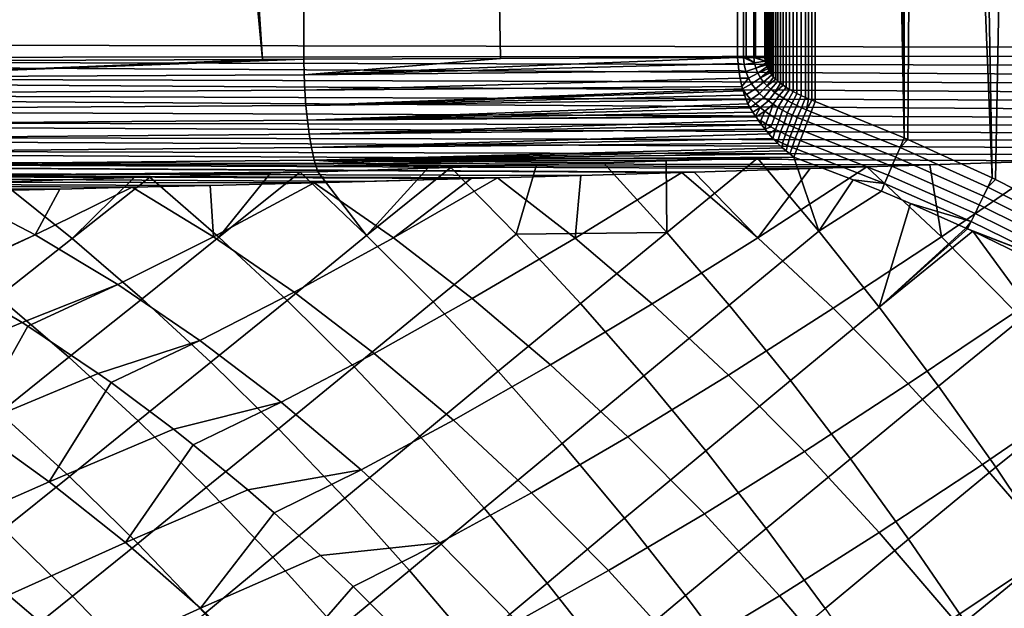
# Model space of a CAD drawing. Header units: metres. Extents: x -109 to 109, y -100 to 58.
# Tile 285 of 642: x -22.92 to -17.41, y -25.23 to -21.93. Entities that reach past the tile are written whole.
import ezdxf

# ---------------------------------------------------------------- set-up
doc = ezdxf.new("R2010")
doc.units = ezdxf.units.M
doc.layers.add('solid_21_062_100_XXX', color=7, linetype='CONTINUOUS')

msp = doc.modelspace()

# ---------------------------------------------------------------- linework, layer by layer
at = {"layer": 'solid_21_062_100_XXX'}
for points in [[(-18.168745, 3.145638, 25.997431), (-18.201281, 3.132972, 25.997431), (-17.974442, -22.594646, 25.997431)], [(-18.134825, 3.158348, 25.997431), (-18.168745, 3.145638, 25.997431), (-17.974442, -22.594646, 25.997431)], [(-18, -12.8, 25.997431), (-18.099564, 3.171109, 25.997431), (-18.134825, 3.158348, 25.997431), (-17.974442, -22.594646, 25.997431)], [(-18.291359, 3.095381, 25.997431), (-18.319004, 3.083007, 25.997431), (-17.974442, -22.594646, 25.997431)], [(-18.262552, 3.107835, 25.997431), (-18.291359, 3.095381, 25.997431), (-17.974442, -22.594646, 25.997431)], [(-18.23251, 3.120363, 25.997431), (-18.262552, 3.107835, 25.997431), (-17.974442, -22.594646, 25.997431)], [(-18.201281, 3.132972, 25.997431), (-18.23251, 3.120363, 25.997431), (-17.974442, -22.594646, 25.997431)], [(-18.418898, 3.034408, 25.997431), (-18.441322, 3.022493, 25.997431), (-17.974442, -22.594646, 25.997431)], [(-18.39546, 3.046417, 25.997431), (-18.418898, 3.034408, 25.997431), (-17.974442, -22.594646, 25.997431)], [(-18.371037, 3.058524, 25.997431), (-18.39546, 3.046417, 25.997431), (-17.974442, -22.594646, 25.997431)], [(-18.345579, 3.070723, 25.997431), (-18.371037, 3.058524, 25.997431), (-17.974442, -22.594646, 25.997431)], [(-18.319004, 3.083007, 25.997431), (-18.345579, 3.070723, 25.997431), (-17.974442, -22.594646, 25.997431)], [(-18.539761, 2.964422, 25.997431), (-18.527708, -22.369442, 25.997431), (-18.510368, -22.37693, 25.997431), (-18.512529, 2.981575, 25.997431)], [(-18.512529, 2.981575, 25.997431), (-18.49226, -22.384369, 25.997431), (-18.473389, -22.391758, 25.997431), (-18.483383, 2.998962, 25.997431)], [(-18.512529, 2.981575, 25.997431), (-18.510368, -22.37693, 25.997431), (-18.49226, -22.384369, 25.997431)], [(-18.483383, 2.998962, 25.997431), (-18.473389, -22.391758, 25.997431), (-17.974442, -22.594646, 25.997431), (-18.462812, 3.010678, 25.997431)], [(-18.441322, 3.022493, 25.997431), (-18.462812, 3.010678, 25.997431), (-17.974442, -22.594646, 25.997431)], [(-18.610447, 2.914344, 25.997431), (-18.596468, -22.335203, 25.997431), (-18.57514, -22.346684, 25.997431), (-18.588652, 2.930806, 25.997431)], [(-18.588652, 2.930806, 25.997431), (-18.57514, -22.346684, 25.997431), (-18.55225, -22.358107, 25.997431), (-18.565104, 2.947499, 25.997431)], [(-18.565104, 2.947499, 25.997431), (-18.55225, -22.358107, 25.997431), (-18.527708, -22.369442, 25.997431), (-18.539761, 2.964422, 25.997431)], [(-18.681221, 2.850851, 25.997431), (-18.666937, -22.288898, 25.997431), (-18.651459, -22.30051, 25.997431), (-18.665911, 2.866363, 25.997431)], [(-18.665911, 2.866363, 25.997431), (-18.651459, -22.30051, 25.997431), (-18.634584, -22.312107, 25.997431), (-18.649046, 2.88212, 25.997431)], [(-18.649046, 2.88212, 25.997431), (-18.634584, -22.312107, 25.997431), (-18.616266, -22.323675, 25.997431), (-18.630568, 2.898114, 25.997431)], [(-18.630568, 2.898114, 25.997431), (-18.616266, -22.323675, 25.997431), (-18.596468, -22.335203, 25.997431), (-18.610447, 2.914344, 25.997431)], [(-18.707293, 2.820583, 25.997431), (-18.7181, 2.80584, 25.997431), (-18.715557, -22.242582, 25.997431)], [(-18.707293, 2.820583, 25.997431), (-18.715557, -22.242582, 25.997431), (-18.705374, -22.254089, 25.997431)], [(-18.695002, 2.835586, 25.997431), (-18.707293, 2.820583, 25.997431), (-18.705374, -22.254089, 25.997431)], [(-18.695002, 2.835586, 25.997431), (-18.705374, -22.254089, 25.997431), (-18.693871, -22.265667, 25.997431)], [(-18.681221, 2.850851, 25.997431), (-18.695002, 2.835586, 25.997431), (-18.693871, -22.265667, 25.997431)], [(-18.681221, 2.850851, 25.997431), (-18.693871, -22.265667, 25.997431), (-18.681055, -22.277283, 25.997431)], [(-18.681221, 2.850851, 25.997431), (-18.681055, -22.277283, 25.997431), (-18.666937, -22.288898, 25.997431)], [(-18.735378, 2.777312, 25.997431), (-18.74704, 2.750425, 25.997431), (-18.738512, -22.208673, 25.997431)], [(-18.735378, 2.777312, 25.997431), (-18.738512, -22.208673, 25.997431), (-18.732086, -22.219856, 25.997431)], [(-18.727459, 2.791413, 25.997431), (-18.735378, 2.777312, 25.997431), (-18.732086, -22.219856, 25.997431)], [(-18.727459, 2.791413, 25.997431), (-18.732086, -22.219856, 25.997431), (-18.724459, -22.231161, 25.997431)], [(-18.7181, 2.80584, 25.997431), (-18.727459, 2.791413, 25.997431), (-18.724459, -22.231161, 25.997431)], [(-18.7181, 2.80584, 25.997431), (-18.724459, -22.231161, 25.997431), (-18.715557, -22.242582, 25.997431)], [(-18.874712, -22.144413, 25.983007), (-18.883402, 2.702691, 25.980791), (-18.908482, -9.720848, 25.973448)], [(-18.85841, -22.144413, 25.986723), (-18.858416, 2.702678, 25.986721), (-18.883402, 2.702691, 25.980791), (-18.874712, -22.144413, 25.983007)], [(-18.815287, -22.144413, 25.993841), (-18.819729, 2.702674, 25.993286), (-18.858416, 2.702678, 25.986721), (-18.85841, -22.144413, 25.986723)], [(-18.819729, 2.702674, 25.993286), (-18.807236, -22.144413, 25.994745), (-18.755524, -22.144413, 25.997431), (-18.807236, 2.702677, 25.994745)], [(-18.815287, -22.144413, 25.993841), (-18.807236, -22.144413, 25.994745), (-18.819729, 2.702674, 25.993286)], [(-18.807236, 2.702677, 25.994745), (-18.755524, -22.144413, 25.997431), (-18.75548, -9.72085, 25.997431)], [(-18.743792, -22.197628, 25.997431), (-18.74704, 2.750425, 25.997431), (-18.75548, -9.72085, 25.997431)], [(-18.74704, 2.750425, 25.997431), (-18.743792, -22.197628, 25.997431), (-18.738512, -22.208673, 25.997431)], [(-21.359489, 2.244671, 25.219969), (-21.333944, -22.155027, 25.22747), (-20.234215, -22.150404, 25.557407), (-20.677391, 2.369157, 25.422802)], [(-18.908482, -9.720848, 25.973448), (-20.677391, 2.369157, 25.422802), (-20.234215, -22.150404, 25.557407), (-18.908518, -22.144413, 25.973436)], [(-23.154472, 1.927882, 24.711136), (-21.565466, -22.155962, 25.15975), (-21.333944, -22.155027, 25.22747), (-21.359489, 2.244671, 25.219969)], [(-23.154472, 1.927882, 24.711136), (-23.820559, 1.814315, 24.531425), (-21.565466, -22.155962, 25.15975)], [(-25.653429, 1.512984, 24.062063), (-24.037828, -22.165127, 24.473864), (-21.565466, -22.155962, 25.15975), (-23.820559, 1.814315, 24.531425)], [(-23.175426, -0.972689, -20.220478), (-17.148014, -22.086779, -20.280832), (-31.916618, -22.060759, -20.132952)], [(-23.175426, -0.972689, -20.220478), (-2.212826, -1.049087, -20.43038), (-9.679617, -22.091299, -20.355614), (-17.148014, -22.086779, -20.280832)], [(-18.874712, -22.144413, 25.983007), (-18.908482, -9.720848, 25.973448), (-18.908518, -22.144413, 25.973436)], [(-18.75548, -9.72085, 25.997431), (-18.755524, -22.144413, 25.997431), (-18.753527, -22.165352, 25.997431)], [(-18.75548, -9.72085, 25.997431), (-18.748005, -22.186722, 25.997431), (-18.743792, -22.197628, 25.997431)], [(-18.75548, -9.72085, 25.997431), (-18.751234, -22.175974, 25.997431), (-18.748005, -22.186722, 25.997431)], [(-18.75548, -9.72085, 25.997431), (-18.753527, -22.165352, 25.997431), (-18.751234, -22.175974, 25.997431)], [(-17.974442, -22.594646, 25.997431), (-17.974489, -13.757974, 25.997431), (-18, -12.8, 25.997431)], [(-17.974442, -22.594646, 25.997431), (-17.954739, -22.603146, 25.997431), (-17.898029, -14.713248, 25.997431), (-17.974489, -13.757974, 25.997431)], [(-17.954739, -22.603146, 25.997431), (-17.482788, -22.818312, 25.997431), (-17.770834, -15.663112, 25.997431), (-17.898029, -14.713248, 25.997431)], [(-17.482788, -22.818312, 25.997431), (-17.593264, -16.604868, 25.997431), (-17.770834, -15.663112, 25.997431)], [(-17.482788, -22.818312, 25.997431), (-17.464186, -22.827271, 25.997431), (-17.36582, -17.535841, 25.997431), (-17.593264, -16.604868, 25.997431)], [(-17.464186, -22.827271, 25.997431), (-17.000998, -23.063049, 25.997431), (-17.089151, -18.453392, 25.997431), (-17.36582, -17.535841, 25.997431)], [(-31.9079, -22.151989, -20.128405), (-31.916618, -22.060759, -20.132952), (-17.148014, -22.086779, -20.280832), (-17.148073, -22.137331, -20.279409)], [(-31.9079, -22.151989, -20.128405), (-17.148073, -22.137331, -20.279409), (-17.148104, -22.187725, -20.275152)], [(-21.332424, -22.242035, 25.223583), (-18.908518, -22.144413, 25.973436), (-20.234215, -22.150404, 25.557407)], [(-18.904451, -22.178398, 25.974092), (-18.908518, -22.144413, 25.973436), (-21.332424, -22.242035, 25.223583)], [(-18.870546, -22.184492, 25.982832), (-18.874712, -22.144413, 25.983007), (-18.908518, -22.144413, 25.973436), (-18.904451, -22.178398, 25.974092)], [(-18.812273, -22.174843, 25.993793), (-18.85841, -22.144413, 25.986723), (-18.874712, -22.144413, 25.983007)], [(-18.812273, -22.174843, 25.993793), (-18.874712, -22.144413, 25.983007), (-18.870546, -22.184492, 25.982832)], [(-18.812273, -22.174843, 25.993793), (-18.815287, -22.144413, 25.993841), (-18.85841, -22.144413, 25.986723)], [(-18.815287, -22.144413, 25.993841), (-18.753527, -22.165352, 25.997431), (-18.807236, -22.144413, 25.994745)], [(-18.812273, -22.174843, 25.993793), (-18.753527, -22.165352, 25.997431), (-18.815287, -22.144413, 25.993841)], [(-18.807236, -22.144413, 25.994745), (-18.753527, -22.165352, 25.997431), (-18.755524, -22.144413, 25.997431)], [(-31.9079, -22.151989, -20.128405), (-17.148108, -22.237799, -20.268068), (-17.148081, -22.287395, -20.258186), (-31.907949, -22.24227, -20.114548)], [(-31.9079, -22.151989, -20.128405), (-17.148104, -22.187725, -20.275152), (-17.148108, -22.237799, -20.268068)], [(-24.036388, -22.254959, 24.469641), (-21.565466, -22.155962, 25.15975), (-24.037828, -22.165127, 24.473864)], [(-24.036388, -22.254959, 24.469641), (-21.333944, -22.155027, 25.22747), (-21.565466, -22.155962, 25.15975)], [(-24.036388, -22.254959, 24.469641), (-21.332424, -22.242035, 25.223583), (-21.333944, -22.155027, 25.22747)], [(-21.332424, -22.242035, 25.223583), (-20.234215, -22.150404, 25.557407), (-21.333944, -22.155027, 25.22747)], [(-18.89995, -22.217188, 25.973116), (-18.904451, -22.178398, 25.974092), (-21.332424, -22.242035, 25.223583)], [(-18.860878, -22.223589, 25.982832), (-18.870546, -22.184492, 25.982832), (-18.904451, -22.178398, 25.974092), (-18.89995, -22.217188, 25.973116)], [(-18.812273, -22.174843, 25.993793), (-18.870546, -22.184492, 25.982832), (-18.860878, -22.223589, 25.982832), (-18.804834, -22.204672, 25.993793)], [(-18.804834, -22.204672, 25.993793), (-18.751234, -22.175974, 25.997431), (-18.753527, -22.165352, 25.997431), (-18.812273, -22.174843, 25.993793)], [(-18.804834, -22.204672, 25.993793), (-18.748005, -22.186722, 25.997431), (-18.751234, -22.175974, 25.997431)], [(-18.804834, -22.204672, 25.993793), (-18.793505, -22.232956, 25.993793), (-18.743792, -22.197628, 25.997431), (-18.748005, -22.186722, 25.997431)], [(-18.793505, -22.232956, 25.993793), (-18.738512, -22.208673, 25.997431), (-18.743792, -22.197628, 25.997431)], [(-31.907949, -22.24227, -20.114548), (-17.148026, -22.336361, -20.245531), (-17.147942, -22.384537, -20.230148), (-31.907906, -22.330679, -20.091612)], [(-31.907949, -22.24227, -20.114548), (-17.148081, -22.287395, -20.258186), (-17.148026, -22.336361, -20.245531)], [(-24.032684, -22.343899, 24.456718), (-21.328548, -22.328239, 25.211578), (-21.332424, -22.242035, 25.223583), (-24.036388, -22.254959, 24.469641)], [(-18.89995, -22.217188, 25.973116), (-21.332424, -22.242035, 25.223583), (-21.328548, -22.328239, 25.211578), (-18.892813, -22.260624, 25.970587)], [(-18.846537, -22.260113, 25.982832), (-18.860878, -22.223589, 25.982832), (-18.89995, -22.217188, 25.973116), (-18.892813, -22.260624, 25.970587)], [(-18.804834, -22.204672, 25.993793), (-18.860878, -22.223589, 25.982832), (-18.846537, -22.260113, 25.982832), (-18.793505, -22.232956, 25.993793)], [(-18.793505, -22.232956, 25.993793), (-18.846537, -22.260113, 25.982832), (-18.828398, -22.292589, 25.982832), (-18.778828, -22.258821, 25.993793)], [(-18.793505, -22.232956, 25.993793), (-18.778828, -22.258821, 25.993793), (-18.732086, -22.219856, 25.997431), (-18.738512, -22.208673, 25.997431)], [(-18.778828, -22.258821, 25.993793), (-18.724459, -22.231161, 25.997431), (-18.732086, -22.219856, 25.997431)], [(-18.778828, -22.258821, 25.993793), (-18.761381, -22.282135, 25.993793), (-18.715557, -22.242582, 25.997431), (-18.724459, -22.231161, 25.997431)], [(-18.74176, -22.303286, 25.993793), (-18.705374, -22.254089, 25.997431), (-18.715557, -22.242582, 25.997431), (-18.761381, -22.282135, 25.993793)], [(-18.74176, -22.303286, 25.993793), (-18.693871, -22.265667, 25.997431), (-18.705374, -22.254089, 25.997431)], [(-18.88299, -22.307404, 25.966019), (-18.892813, -22.260624, 25.970587), (-21.328548, -22.328239, 25.211578)], [(-18.88299, -22.307404, 25.966019), (-21.328548, -22.328239, 25.211578), (-21.322346, -22.412821, 25.191631), (-18.879963, -22.319424, 25.964575)], [(-18.846537, -22.260113, 25.982832), (-18.892813, -22.260624, 25.970587), (-18.88299, -22.307404, 25.966019)], [(-18.828398, -22.292589, 25.982832), (-18.846537, -22.260113, 25.982832), (-18.88299, -22.307404, 25.966019), (-18.879963, -22.319424, 25.964575)], [(-18.807306, -22.320864, 25.982832), (-18.828398, -22.292589, 25.982832), (-18.879963, -22.319424, 25.964575), (-18.857565, -22.351532, 25.964703)], [(-18.778828, -22.258821, 25.993793), (-18.828398, -22.292589, 25.982832), (-18.807306, -22.320864, 25.982832), (-18.761381, -22.282135, 25.993793)], [(-18.761381, -22.282135, 25.993793), (-18.807306, -22.320864, 25.982832), (-18.784082, -22.345718, 25.982832), (-18.74176, -22.303286, 25.993793)], [(-18.74176, -22.303286, 25.993793), (-18.784082, -22.345718, 25.982832), (-18.759542, -22.367952, 25.982832), (-18.720566, -22.32268, 25.993793)], [(-18.74176, -22.303286, 25.993793), (-18.720566, -22.32268, 25.993793), (-18.681055, -22.277283, 25.997431), (-18.693871, -22.265667, 25.997431)], [(-18.720566, -22.32268, 25.993793), (-18.698288, -22.34066, 25.993793), (-18.666937, -22.288898, 25.997431), (-18.681055, -22.277283, 25.997431)], [(-18.698288, -22.34066, 25.993793), (-18.651459, -22.30051, 25.997431), (-18.666937, -22.288898, 25.997431)], [(-18.698288, -22.34066, 25.993793), (-18.675093, -22.357378, 25.993793), (-18.634584, -22.312107, 25.997431), (-18.651459, -22.30051, 25.997431)], [(-31.907906, -22.330679, -20.091612), (-17.147829, -22.431772, -20.212082), (-17.14769, -22.477919, -20.191393), (-31.907766, -22.416309, -20.059834)], [(-31.907906, -22.330679, -20.091612), (-17.147942, -22.384537, -20.230148), (-17.147829, -22.431772, -20.212082)], [(-24.026737, -22.431055, 24.435274), (-21.322346, -22.412821, 25.191631), (-21.328548, -22.328239, 25.211578), (-24.032684, -22.343899, 24.456718)], [(-18.876738, -22.331497, 25.963003), (-18.879963, -22.319424, 25.964575), (-21.322346, -22.412821, 25.191631)], [(-18.8692, -22.355766, 25.959631), (-18.876738, -22.331497, 25.963003), (-21.322346, -22.412821, 25.191631)], [(-18.860008, -22.379993, 25.956049), (-18.8692, -22.355766, 25.959631), (-21.322346, -22.412821, 25.191631)], [(-18.857565, -22.351532, 25.964703), (-18.879963, -22.319424, 25.964575), (-18.876738, -22.331497, 25.963003)], [(-18.857565, -22.351532, 25.964703), (-18.876738, -22.331497, 25.963003), (-18.8692, -22.355766, 25.959631)], [(-18.832979, -22.379128, 25.964703), (-18.857565, -22.351532, 25.964703), (-18.8692, -22.355766, 25.959631), (-18.860008, -22.379993, 25.956049)], [(-18.784082, -22.345718, 25.982832), (-18.807306, -22.320864, 25.982832), (-18.857565, -22.351532, 25.964703), (-18.832979, -22.379128, 25.964703)], [(-18.759542, -22.367952, 25.982832), (-18.784082, -22.345718, 25.982832), (-18.832979, -22.379128, 25.964703), (-18.807205, -22.4034, 25.964703)], [(-18.720566, -22.32268, 25.993793), (-18.759542, -22.367952, 25.982832), (-18.734337, -22.388229, 25.982832), (-18.698288, -22.34066, 25.993793)], [(-18.698288, -22.34066, 25.993793), (-18.734337, -22.388229, 25.982832), (-18.708584, -22.406816, 25.982832), (-18.675093, -22.357378, 25.993793)], [(-18.675093, -22.357378, 25.993793), (-18.708584, -22.406816, 25.982832), (-18.682297, -22.423897, 25.982832), (-18.651077, -22.37295, 25.993793)], [(-18.675093, -22.357378, 25.993793), (-18.651077, -22.37295, 25.993793), (-18.616266, -22.323675, 25.997431), (-18.634584, -22.312107, 25.997431)], [(-18.651077, -22.37295, 25.993793), (-18.626341, -22.387484, 25.993793), (-18.596468, -22.335203, 25.997431), (-18.616266, -22.323675, 25.997431)], [(-18.626341, -22.387484, 25.993793), (-18.600983, -22.401093, 25.993793), (-18.57514, -22.346684, 25.997431), (-18.596468, -22.335203, 25.997431)], [(-18.575108, -22.413881, 25.993793), (-18.55225, -22.358107, 25.997431), (-18.57514, -22.346684, 25.997431), (-18.600983, -22.401093, 25.993793)], [(-18.548796, -22.425936, 25.993793), (-18.527708, -22.369442, 25.997431), (-18.55225, -22.358107, 25.997431), (-18.575108, -22.413881, 25.993793)], [(-31.907534, -22.498278, -20.019541), (-31.907766, -22.416309, -20.059834), (-17.14769, -22.477919, -20.191393), (-17.147522, -22.522829, -20.168142)], [(-24.01861, -22.515553, 24.405523), (-21.313873, -22.494986, 25.163927), (-21.322346, -22.412821, 25.191631), (-24.026737, -22.431055, 24.435274)], [(-18.860008, -22.379993, 25.956049), (-21.322346, -22.412821, 25.191631), (-21.313873, -22.494986, 25.163927), (-18.849125, -22.403955, 25.952332)], [(-18.836199, -22.427176, 25.948761), (-18.849125, -22.403955, 25.952332), (-21.313873, -22.494986, 25.163927)], [(-18.832979, -22.379128, 25.964703), (-18.860008, -22.379993, 25.956049), (-18.849125, -22.403955, 25.952332)], [(-18.807205, -22.4034, 25.964703), (-18.832979, -22.379128, 25.964703), (-18.849125, -22.403955, 25.952332), (-18.836199, -22.427176, 25.948761)], [(-18.781034, -22.425272, 25.964703), (-18.807205, -22.4034, 25.964703), (-18.836199, -22.427176, 25.948761), (-18.821852, -22.45023, 25.944973)], [(-18.734337, -22.388229, 25.982832), (-18.759542, -22.367952, 25.982832), (-18.807205, -22.4034, 25.964703), (-18.781034, -22.425272, 25.964703)], [(-18.708584, -22.406816, 25.982832), (-18.734337, -22.388229, 25.982832), (-18.781034, -22.425272, 25.964703), (-18.754717, -22.445206, 25.964703)], [(-18.708584, -22.406816, 25.982832), (-18.754717, -22.445206, 25.964703), (-18.728205, -22.463411, 25.964703)], [(-18.708584, -22.406816, 25.982832), (-18.728205, -22.463411, 25.964703), (-18.701445, -22.480091, 25.964703), (-18.682297, -22.423897, 25.982832)], [(-18.651077, -22.37295, 25.993793), (-18.682297, -22.423897, 25.982832), (-18.655508, -22.43965, 25.982832), (-18.626341, -22.387484, 25.993793)], [(-18.626341, -22.387484, 25.993793), (-18.655508, -22.43965, 25.982832), (-18.62829, -22.454247, 25.982832), (-18.600983, -22.401093, 25.993793)], [(-18.600983, -22.401093, 25.993793), (-18.62829, -22.454247, 25.982832), (-18.600735, -22.467854, 25.982832), (-18.575108, -22.413881, 25.993793)], [(-18.575108, -22.413881, 25.993793), (-18.600735, -22.467854, 25.982832), (-18.572901, -22.480604, 25.982832), (-18.548796, -22.425936, 25.993793)], [(-18.522095, -22.437315, 25.993793), (-18.510368, -22.37693, 25.997431), (-18.527708, -22.369442, 25.997431), (-18.548796, -22.425936, 25.993793)], [(-18.522095, -22.437315, 25.993793), (-18.49226, -22.384369, 25.997431), (-18.510368, -22.37693, 25.997431)], [(-18.522095, -22.437315, 25.993793), (-18.495049, -22.448072, 25.993793), (-18.473389, -22.391758, 25.997431), (-18.49226, -22.384369, 25.997431)], [(-17.99815, -22.648464, 25.993963), (-17.974442, -22.594646, 25.997431), (-18.473389, -22.391758, 25.997431), (-18.495049, -22.448072, 25.993793)], [(-18.821852, -22.45023, 25.944973), (-18.836199, -22.427176, 25.948761), (-21.313873, -22.494986, 25.163927)], [(-18.806696, -22.473398, 25.940647), (-18.821852, -22.45023, 25.944973), (-21.313873, -22.494986, 25.163927)], [(-18.803835, -22.477613, 25.93981), (-18.806696, -22.473398, 25.940647), (-21.313873, -22.494986, 25.163927)], [(-18.781034, -22.425272, 25.964703), (-18.821852, -22.45023, 25.944973), (-18.806696, -22.473398, 25.940647)], [(-18.754717, -22.445206, 25.964703), (-18.781034, -22.425272, 25.964703), (-18.806696, -22.473398, 25.940647), (-18.803835, -22.477613, 25.93981)], [(-18.754717, -22.445206, 25.964703), (-18.803835, -22.477613, 25.93981), (-18.790354, -22.497013, 25.935722), (-18.776405, -22.49762, 25.939676)], [(-18.754717, -22.445206, 25.964703), (-18.776405, -22.49762, 25.939676), (-18.749111, -22.515774, 25.939676), (-18.728205, -22.463411, 25.964703)], [(-18.728205, -22.463411, 25.964703), (-18.749111, -22.515774, 25.939676), (-18.721752, -22.532372, 25.939676), (-18.701445, -22.480091, 25.964703)], [(-18.682297, -22.423897, 25.982832), (-18.701445, -22.480091, 25.964703), (-18.67444, -22.495445, 25.964703), (-18.655508, -22.43965, 25.982832)], [(-18.655508, -22.43965, 25.982832), (-18.67444, -22.495445, 25.964703), (-18.647247, -22.509657, 25.964703), (-18.62829, -22.454247, 25.982832)], [(-18.62829, -22.454247, 25.982832), (-18.647247, -22.509657, 25.964703), (-18.619921, -22.522907, 25.964703), (-18.600735, -22.467854, 25.982832)], [(-18.600735, -22.467854, 25.982832), (-18.619921, -22.522907, 25.964703), (-18.592491, -22.535324, 25.964703), (-18.572901, -22.480604, 25.982832)], [(-18.548796, -22.425936, 25.993793), (-18.572901, -22.480604, 25.982832), (-18.544815, -22.492577, 25.982832), (-18.522095, -22.437315, 25.993793)], [(-18.495049, -22.448072, 25.993793), (-18.522095, -22.437315, 25.993793), (-18.544815, -22.492577, 25.982832), (-18.516499, -22.503841, 25.982832)], [(-18.021063, -22.701723, 25.983604), (-17.99815, -22.648464, 25.993963), (-18.495049, -22.448072, 25.993793), (-18.516499, -22.503841, 25.982832)], [(-31.907534, -22.498278, -20.019541), (-17.147329, -22.566364, -20.142408), (-17.147108, -22.608383, -20.114267), (-31.907211, -22.575741, -19.971148)], [(-31.907534, -22.498278, -20.019541), (-17.147522, -22.522829, -20.168142), (-17.147329, -22.566364, -20.142408)], [(-24.008381, -22.59655, 24.367762), (-21.303211, -22.573965, 25.128729), (-21.313873, -22.494986, 25.163927), (-24.01861, -22.515553, 24.405523)], [(-18.803835, -22.477613, 25.93981), (-21.313873, -22.494986, 25.163927), (-21.303211, -22.573965, 25.128729), (-18.790354, -22.497013, 25.935722)], [(-18.772736, -22.521587, 25.929903), (-18.790354, -22.497013, 25.935722), (-21.303211, -22.573965, 25.128729)], [(-18.753513, -22.546743, 25.923349), (-18.772736, -22.521587, 25.929903), (-21.303211, -22.573965, 25.128729)], [(-18.776405, -22.49762, 25.939676), (-18.790354, -22.497013, 25.935722), (-18.772736, -22.521587, 25.929903)], [(-18.749111, -22.515774, 25.939676), (-18.776405, -22.49762, 25.939676), (-18.772736, -22.521587, 25.929903)], [(-18.749111, -22.515774, 25.939676), (-18.772736, -22.521587, 25.929903), (-18.753513, -22.546743, 25.923349)], [(-18.721752, -22.532372, 25.939676), (-18.749111, -22.515774, 25.939676), (-18.753513, -22.546743, 25.923349)], [(-18.701445, -22.480091, 25.964703), (-18.721752, -22.532372, 25.939676), (-18.69433, -22.547621, 25.939676), (-18.67444, -22.495445, 25.964703)], [(-18.67444, -22.495445, 25.964703), (-18.69433, -22.547621, 25.939676), (-18.666883, -22.561724, 25.939676), (-18.647247, -22.509657, 25.964703)], [(-18.647247, -22.509657, 25.964703), (-18.666883, -22.561724, 25.939676), (-18.63945, -22.574873, 25.939676), (-18.619921, -22.522907, 25.964703)], [(-18.619921, -22.522907, 25.964703), (-18.63945, -22.574873, 25.939676), (-18.612034, -22.587189, 25.939676), (-18.592491, -22.535324, 25.964703)], [(-18.572901, -22.480604, 25.982832), (-18.592491, -22.535324, 25.964703), (-18.564957, -22.546984, 25.964703), (-18.544815, -22.492577, 25.982832)], [(-18.516499, -22.503841, 25.982832), (-18.544815, -22.492577, 25.982832), (-18.564957, -22.546984, 25.964703), (-18.537313, -22.557957, 25.964703)], [(-18.043333, -22.753494, 25.966501), (-18.021063, -22.701723, 25.983604), (-18.516499, -22.503841, 25.982832), (-18.537313, -22.557957, 25.964703)], [(-31.907211, -22.575741, -19.971148), (-17.146862, -22.648758, -20.083813), (-17.146591, -22.687355, -20.051138), (-31.906801, -22.6479, -19.915154)], [(-31.907211, -22.575741, -19.971148), (-17.147108, -22.608383, -20.114267), (-17.146862, -22.648758, -20.083813)], [(-23.996153, -22.673239, 24.322369), (-21.290461, -22.649019, 25.086365), (-21.303211, -22.573965, 25.128729), (-24.008381, -22.59655, 24.367762)], [(-18.753513, -22.546743, 25.923349), (-21.303211, -22.573965, 25.128729), (-21.290461, -22.649019, 25.086365), (-18.732367, -22.572351, 25.916115)], [(-18.70919, -22.598162, 25.908279), (-18.732367, -22.572351, 25.916115), (-21.290461, -22.649019, 25.086365)], [(-18.69433, -22.547621, 25.939676), (-18.721752, -22.532372, 25.939676), (-18.753513, -22.546743, 25.923349), (-18.732367, -22.572351, 25.916115)], [(-18.69433, -22.547621, 25.939676), (-18.732367, -22.572351, 25.916115), (-18.70919, -22.598162, 25.908279)], [(-18.69433, -22.547621, 25.939676), (-18.70919, -22.598162, 25.908279), (-18.681883, -22.612186, 25.908123), (-18.666883, -22.561724, 25.939676)], [(-18.666883, -22.561724, 25.939676), (-18.681883, -22.612186, 25.908123), (-18.655243, -22.624748, 25.908123), (-18.63945, -22.574873, 25.939676)], [(-18.63945, -22.574873, 25.939676), (-18.655243, -22.624748, 25.908123), (-18.628704, -22.636536, 25.908123), (-18.612034, -22.587189, 25.939676)], [(-18.592491, -22.535324, 25.964703), (-18.612034, -22.587189, 25.939676), (-18.584618, -22.598745, 25.939676), (-18.564957, -22.546984, 25.964703)], [(-18.537313, -22.557957, 25.964703), (-18.564957, -22.546984, 25.964703), (-18.584618, -22.598745, 25.939676), (-18.557186, -22.609621, 25.939676)], [(-18.064655, -22.803059, 25.94289), (-18.043333, -22.753494, 25.966501), (-18.537313, -22.557957, 25.964703), (-18.557186, -22.609621, 25.939676)], [(-18.683859, -22.623732, 25.90008), (-18.70919, -22.598162, 25.908279), (-21.290461, -22.649019, 25.086365)], [(-18.683859, -22.623732, 25.90008), (-21.290461, -22.649019, 25.086365), (-21.27574, -22.719442, 25.037231), (-18.656139, -22.649551, 25.891199)], [(-18.681883, -22.612186, 25.908123), (-18.70919, -22.598162, 25.908279), (-18.683859, -22.623732, 25.90008)], [(-18.681883, -22.612186, 25.908123), (-18.683859, -22.623732, 25.90008), (-18.656139, -22.649551, 25.891199), (-18.655243, -22.624748, 25.908123)], [(-18.655243, -22.624748, 25.908123), (-18.656139, -22.649551, 25.891199), (-18.636147, -22.667135, 25.884724), (-18.628704, -22.636536, 25.908123)], [(-18.628704, -22.636536, 25.908123), (-18.636147, -22.667135, 25.884724), (-18.614986, -22.684889, 25.877813), (-18.602238, -22.647621, 25.908123)], [(-18.612034, -22.587189, 25.939676), (-18.628704, -22.636536, 25.908123), (-18.602238, -22.647621, 25.908123), (-18.584618, -22.598745, 25.939676)], [(-18.557186, -22.609621, 25.939676), (-18.584618, -22.598745, 25.939676), (-18.602238, -22.647621, 25.908123), (-18.575825, -22.658072, 25.908123)], [(-18.084732, -22.84973, 25.913097), (-18.064655, -22.803059, 25.94289), (-18.557186, -22.609621, 25.939676), (-18.575825, -22.658072, 25.908123)], [(-17.99815, -22.648464, 25.993963), (-17.954739, -22.603146, 25.997431), (-17.974442, -22.594646, 25.997431)], [(-17.507673, -22.869633, 25.994169), (-17.482788, -22.818312, 25.997431), (-17.954739, -22.603146, 25.997431), (-17.99815, -22.648464, 25.993963)], [(-31.906801, -22.6479, -19.915154), (-17.146297, -22.724058, -20.016348), (-17.832073, -22.74579, -19.985825), (-31.906309, -22.71401, -19.852133)], [(-31.906801, -22.6479, -19.915154), (-17.146591, -22.687355, -20.051138), (-17.146297, -22.724058, -20.016348)], [(-23.98205, -22.744852, 24.269796), (-21.27574, -22.719442, 25.037231), (-21.290461, -22.649019, 25.086365), (-23.996153, -22.673239, 24.322369)], [(-18.636147, -22.667135, 25.884724), (-18.656139, -22.649551, 25.891199), (-21.27574, -22.719442, 25.037231)], [(-18.614986, -22.684889, 25.877813), (-18.636147, -22.667135, 25.884724), (-21.27574, -22.719442, 25.037231)], [(-18.614986, -22.684889, 25.877813), (-21.27574, -22.719442, 25.037231), (-18.592649, -22.702778, 25.870443)], [(-18.575825, -22.658072, 25.908123), (-18.602238, -22.647621, 25.908123), (-18.614986, -22.684889, 25.877813), (-18.592649, -22.702778, 25.870443)], [(-18.575825, -22.658072, 25.908123), (-18.592649, -22.702778, 25.870443), (-18.261015, -22.829088, 25.875259), (-18.084732, -22.84973, 25.913097)], [(-17.99815, -22.648464, 25.993963), (-18.021063, -22.701723, 25.983604), (-17.532059, -22.920372, 25.984421), (-17.507673, -22.869633, 25.994169)], [(-31.906309, -22.71401, -19.852133), (-19.218939, -22.788006, -19.920353), (-19.78393, -22.804464, -19.892181), (-31.905739, -22.773394, -19.782738)], [(-31.906309, -22.71401, -19.852133), (-19.150888, -22.785994, -19.923687), (-19.218939, -22.788006, -19.920353)], [(-31.906309, -22.71401, -19.852133), (-18.500269, -22.766436, -19.95492), (-19.150888, -22.785994, -19.923687)], [(-31.906309, -22.71401, -19.852133), (-18.183519, -22.756718, -19.969715), (-18.500269, -22.766436, -19.95492)], [(-31.906309, -22.71401, -19.852133), (-17.832073, -22.74579, -19.985825), (-18.183519, -22.756718, -19.969715)], [(-23.966209, -22.810673, 24.210569), (-21.256449, -22.784176, 24.982992), (-21.27574, -22.719442, 25.037231), (-23.98205, -22.744852, 24.269796)], [(-21.27574, -22.719442, 25.037231), (-18.795719, -22.708727, 25.800617), (-18.592649, -22.702778, 25.870443)], [(-21.27574, -22.719442, 25.037231), (-19.305826, -22.723906, 25.626818), (-18.795719, -22.708727, 25.800617)], [(-21.27574, -22.719442, 25.037231), (-19.656977, -22.734529, 25.508499), (-19.305826, -22.723906, 25.626818)], [(-21.27574, -22.719442, 25.037231), (-20.031626, -22.745996, 25.38344), (-19.656977, -22.734529, 25.508499)], [(-21.27574, -22.719442, 25.037231), (-20.511667, -22.760849, 25.224974), (-20.031626, -22.745996, 25.38344)], [(-21.27574, -22.719442, 25.037231), (-20.639851, -22.764841, 25.182995), (-20.511667, -22.760849, 25.224974)], [(-21.27574, -22.719442, 25.037231), (-21.256449, -22.784176, 24.982992), (-20.639851, -22.764841, 25.182995)], [(-20.146082, -23.132757, 24.995546), (-20.031626, -22.745996, 25.38344), (-20.511667, -22.760849, 25.224974)], [(-19.303579, -23.124052, 25.285227), (-19.656977, -22.734529, 25.508499), (-20.031626, -22.745996, 25.38344), (-20.146082, -23.132757, 24.995546)], [(-19.303579, -23.124052, 25.285227), (-19.305826, -22.723906, 25.626818), (-19.656977, -22.734529, 25.508499)], [(-19.303579, -23.124052, 25.285227), (-18.795719, -22.708727, 25.800617), (-19.305826, -22.723906, 25.626818)], [(-18.953539, -23.530945, 25.081347), (-18.452763, -23.117359, 25.582066), (-18.795719, -22.708727, 25.800617), (-19.303579, -23.124052, 25.285227)], [(-18.452763, -23.117359, 25.582066), (-18.592649, -22.702778, 25.870443), (-18.795719, -22.708727, 25.800617)], [(-18.261015, -22.829088, 25.875259), (-18.592649, -22.702778, 25.870443), (-18.452763, -23.117359, 25.582066)], [(-17.765911, -23.148186, -19.565216), (-18.183519, -22.756718, -19.969715), (-17.832073, -22.74579, -19.985825)], [(-18.021063, -22.701723, 25.983604), (-18.043333, -22.753494, 25.966501), (-17.555803, -22.969776, 25.968313), (-17.532059, -22.920372, 25.984421)], [(-17.765911, -23.148186, -19.565216), (-17.832073, -22.74579, -19.985825), (-17.146297, -22.724058, -20.016348)], [(-16.737839, -23.140339, -19.631029), (-17.351648, -23.567934, -19.187376), (-17.765911, -23.148186, -19.565216), (-17.146297, -22.724058, -20.016348)], [(-31.905739, -22.773394, -19.782738), (-20.992117, -22.838032, -19.828852), (-21.277016, -22.845598, -19.813272), (-31.905096, -22.825439, -19.707684)], [(-31.905739, -22.773394, -19.782738), (-20.397457, -22.8218, -19.860561), (-20.992117, -22.838032, -19.828852)], [(-31.905739, -22.773394, -19.782738), (-20.251099, -22.817717, -19.868204), (-20.397457, -22.8218, -19.860561)], [(-31.905739, -22.773394, -19.782738), (-19.78393, -22.804464, -19.892181), (-20.251099, -22.817717, -19.868204)], [(-23.966209, -22.810673, 24.210569), (-21.354954, -22.787285, 24.951334), (-21.256449, -22.784176, 24.982992)], [(-23.966209, -22.810673, 24.210569), (-21.52128, -22.792545, 24.898056), (-21.354954, -22.787285, 24.951334)], [(-23.966209, -22.810673, 24.210569), (-22.195103, -22.813927, 24.684551), (-21.52128, -22.792545, 24.898056)], [(-21.809336, -23.150133, 24.440861), (-21.52128, -22.792545, 24.898056), (-22.195103, -22.813927, 24.684551)], [(-21.809336, -23.150133, 24.440861), (-21.354954, -22.787285, 24.951334), (-21.52128, -22.792545, 24.898056)], [(-21.427982, -23.504509, 24.21459), (-20.98246, -23.140453, 24.714808), (-21.354954, -22.787285, 24.951334), (-21.809336, -23.150133, 24.440861)], [(-20.98246, -23.140453, 24.714808), (-21.256449, -22.784176, 24.982992), (-21.354954, -22.787285, 24.951334)], [(-20.98246, -23.140453, 24.714808), (-20.639851, -22.764841, 25.182995), (-21.256449, -22.784176, 24.982992)], [(-20.98246, -23.140453, 24.714808), (-20.511667, -22.760849, 25.224974), (-20.639851, -22.764841, 25.182995)], [(-20.61101, -23.512104, 24.49662), (-20.146082, -23.132757, 24.995546), (-20.511667, -22.760849, 25.224974), (-20.98246, -23.140453, 24.714808)], [(-19.816536, -23.155308, -19.428637), (-20.251099, -22.817717, -19.868204), (-19.78393, -22.804464, -19.892181)], [(-19.816536, -23.155308, -19.428637), (-19.78393, -22.804464, -19.892181), (-19.218939, -22.788006, -19.920353)], [(-18.794315, -23.153456, -19.497395), (-19.385338, -23.523932, -19.013027), (-19.816536, -23.155308, -19.428637), (-19.218939, -22.788006, -19.920353)], [(-18.794315, -23.153456, -19.497395), (-19.218939, -22.788006, -19.920353), (-19.150888, -22.785994, -19.923687)], [(-18.794315, -23.153456, -19.497395), (-19.150888, -22.785994, -19.923687), (-18.500269, -22.766436, -19.95492)], [(-18.794315, -23.153456, -19.497395), (-18.500269, -22.766436, -19.95492), (-18.183519, -22.756718, -19.969715)], [(-17.765911, -23.148186, -19.565216), (-18.371916, -23.54859, -19.099802), (-18.794315, -23.153456, -19.497395), (-18.183519, -22.756718, -19.969715)], [(-18.064655, -22.803059, 25.94289), (-18.084732, -22.84973, 25.913097), (-17.600143, -23.062033, 25.917944), (-17.578598, -23.017204, 25.946056)], [(-18.043333, -22.753494, 25.966501), (-18.064655, -22.803059, 25.94289), (-17.578598, -23.017204, 25.946056), (-17.555803, -22.969776, 25.968313)], [(-31.905096, -22.825439, -19.707684), (-22.698406, -22.881094, -19.731613), (-23.302431, -22.894894, -19.694843), (-31.904387, -22.869608, -19.627739)], [(-31.905096, -22.825439, -19.707684), (-22.294361, -22.871412, -19.755508), (-22.698406, -22.881094, -19.731613)], [(-31.905096, -22.825439, -19.707684), (-21.857203, -22.860561, -19.780745), (-22.294361, -22.871412, -19.755508)], [(-31.905096, -22.825439, -19.707684), (-21.277016, -22.845598, -19.813272), (-21.857203, -22.860561, -19.780745)], [(-23.966209, -22.810673, 24.210569), (-22.283224, -22.816729, 24.656902), (-22.195103, -22.813927, 24.684551)], [(-23.966209, -22.810673, 24.210569), (-23.02533, -22.840332, 24.426531), (-22.283224, -22.816729, 24.656902)], [(-23.043476, -23.48427, 23.674965), (-22.629593, -23.158634, 24.175079), (-23.02533, -22.840332, 24.426531), (-23.443785, -23.165012, 23.918322)], [(-22.629593, -23.158634, 24.175079), (-22.283224, -22.816729, 24.656902), (-23.02533, -22.840332, 24.426531)], [(-22.629593, -23.158634, 24.175079), (-22.195103, -22.813927, 24.684551), (-22.283224, -22.816729, 24.656902)], [(-22.238653, -23.495617, 23.940363), (-21.809336, -23.150133, 24.440861), (-22.195103, -22.813927, 24.684551), (-22.629593, -23.158634, 24.175079)], [(-21.839134, -23.147564, -19.289797), (-22.294361, -22.871412, -19.755508), (-21.857203, -22.860561, -19.780745)], [(-21.839134, -23.147564, -19.289797), (-21.857203, -22.860561, -19.780745), (-21.277016, -22.845598, -19.813272)], [(-20.832096, -23.153214, -19.359592), (-21.388168, -23.457584, -18.844353), (-21.839134, -23.147564, -19.289797), (-21.277016, -22.845598, -19.813272)], [(-20.397457, -22.8218, -19.860561), (-21.277016, -22.845598, -19.813272), (-20.992117, -22.838032, -19.828852)], [(-20.832096, -23.153214, -19.359592), (-21.277016, -22.845598, -19.813272), (-20.397457, -22.8218, -19.860561)], [(-20.832096, -23.153214, -19.359592), (-20.397457, -22.8218, -19.860561), (-20.251099, -22.817717, -19.868204)], [(-19.816536, -23.155308, -19.428637), (-20.391373, -23.493444, -18.927906), (-20.832096, -23.153214, -19.359592), (-20.251099, -22.817717, -19.868204)], [(-18.102404, -22.893219, 25.877552), (-18.261015, -22.829088, 25.875259), (-18.452763, -23.117359, 25.582066)], [(-18.084732, -22.84973, 25.913097), (-18.261015, -22.829088, 25.875259), (-18.102404, -22.893219, 25.877552)], [(-18.084732, -22.84973, 25.913097), (-18.102404, -22.893219, 25.877552), (-17.939919, -22.961464, 25.879871), (-17.600143, -23.062033, 25.917944)], [(-17.507673, -22.869633, 25.994169), (-17.464186, -22.827271, 25.997431), (-17.482788, -22.818312, 25.997431)], [(-17.027145, -23.111801, 25.994364), (-17.000998, -23.063049, 25.997431), (-17.464186, -22.827271, 25.997431), (-17.507673, -22.869633, 25.994169)], [(-23.349024, -23.368267, -18.686132), (-23.77265, -23.147879, -19.101053), (-23.302431, -22.894894, -19.694843), (-22.836485, -23.138012, -19.219646)], [(-22.836485, -23.138012, -19.219646), (-23.302431, -22.894894, -19.694843), (-22.698406, -22.881094, -19.731613)], [(-22.836485, -23.138012, -19.219646), (-22.698406, -22.881094, -19.731613), (-22.294361, -22.871412, -19.755508)], [(-21.839134, -23.147564, -19.289797), (-22.374527, -23.416092, -18.763079), (-22.836485, -23.138012, -19.219646), (-22.294361, -22.871412, -19.755508)], [(-18.102404, -22.893219, 25.877552), (-18.452763, -23.117359, 25.582066), (-18.114344, -23.542974, 25.383715), (-17.939919, -22.961464, 25.879871)], [(-17.507673, -22.869633, 25.994169), (-17.532059, -22.920372, 25.984421), (-17.052977, -23.159946, 25.985193), (-17.027145, -23.111801, 25.994364)], [(-17.629204, -23.099518, 25.884222), (-17.939919, -22.961464, 25.879871), (-18.114344, -23.542974, 25.383715)], [(-17.600143, -23.062033, 25.917944), (-17.939919, -22.961464, 25.879871), (-17.629204, -23.099518, 25.884222)], [(-17.555803, -22.969776, 25.968313), (-17.578598, -23.017204, 25.946056), (-17.102413, -23.252092, 25.949074), (-17.078169, -23.206902, 25.970036)], [(-17.532059, -22.920372, 25.984421), (-17.555803, -22.969776, 25.968313), (-17.078169, -23.206902, 25.970036), (-17.052977, -23.159946, 25.985193)], [(-17.578598, -23.017204, 25.946056), (-17.600143, -23.062033, 25.917944), (-17.125412, -23.294962, 25.922569), (-17.102413, -23.252092, 25.949074)], [(-17.600143, -23.062033, 25.917944), (-17.629204, -23.099518, 25.884222), (-17.620071, -23.103731, 25.88435)], [(-17.600143, -23.062033, 25.917944), (-17.620071, -23.103731, 25.88435), (-17.125412, -23.294962, 25.922569)], [(-20.246155, -23.900318, 24.296928), (-19.785124, -23.52179, 24.785013), (-20.146082, -23.132757, 24.995546), (-20.61101, -23.512104, 24.49662)], [(-20.146082, -23.132757, 24.995546), (-19.785124, -23.52179, 24.785013), (-19.303579, -23.124052, 25.285227)], [(-19.431101, -23.926765, 24.593637), (-18.953539, -23.530945, 25.081347), (-19.303579, -23.124052, 25.285227), (-19.785124, -23.52179, 24.785013)], [(-18.610807, -23.95323, 24.89732), (-18.114344, -23.542974, 25.383715), (-18.452763, -23.117359, 25.582066), (-18.953539, -23.530945, 25.081347)], [(-17.629204, -23.099518, 25.884222), (-18.114344, -23.542974, 25.383715), (-17.620071, -23.103731, 25.88435)], [(-18.114344, -23.542974, 25.383715), (-17.590599, -23.117386, 25.88476), (-17.620071, -23.103731, 25.88435)], [(-17.783644, -23.983503, 25.205978), (-17.265337, -23.562996, 25.690483), (-17.590599, -23.117386, 25.88476), (-18.114344, -23.542974, 25.383715)], [(-17.125412, -23.294962, 25.922569), (-17.620071, -23.103731, 25.88435), (-17.590599, -23.117386, 25.88476)], [(-17.329096, -23.242838, 25.888367), (-17.590599, -23.117386, 25.88476), (-17.265337, -23.562996, 25.690483)], [(-17.125412, -23.294962, 25.922569), (-17.590599, -23.117386, 25.88476), (-17.329096, -23.242838, 25.888367)], [(-22.836485, -23.138012, -19.219646), (-23.340078, -23.373245, -18.677492), (-23.349024, -23.368267, -18.686132)], [(-22.374527, -23.416092, -18.763079), (-22.910196, -23.628334, -18.268293), (-23.340078, -23.373245, -18.677492), (-22.836485, -23.138012, -19.219646)], [(-22.648825, -23.822157, 23.448088), (-22.238653, -23.495617, 23.940363), (-22.629593, -23.158634, 24.175079), (-23.043476, -23.48427, 23.674965)], [(-21.388168, -23.457584, -18.844353), (-21.915707, -23.728533, -18.325981), (-22.374527, -23.416092, -18.763079), (-21.839134, -23.147564, -19.289797)], [(-21.853674, -23.850508, 23.722816), (-21.427982, -23.504509, 24.21459), (-21.809336, -23.150133, 24.440861), (-22.238653, -23.495617, 23.940363)], [(-21.052898, -23.876101, 24.006159), (-20.61101, -23.512104, 24.49662), (-20.98246, -23.140453, 24.714808), (-21.427982, -23.504509, 24.21459)], [(-20.391373, -23.493444, -18.927906), (-20.940283, -23.800568, -18.420483), (-21.388168, -23.457584, -18.844353), (-20.832096, -23.153214, -19.359592)], [(-19.385338, -23.523932, -19.013027), (-19.953671, -23.865139, -18.519728), (-20.391373, -23.493444, -18.927906), (-19.816536, -23.155308, -19.428637)], [(-18.371916, -23.54859, -19.099802), (-18.957109, -23.922434, -18.622692), (-19.385338, -23.523932, -19.013027), (-18.794315, -23.153456, -19.497395)], [(-17.351648, -23.567934, -19.187376), (-17.952435, -23.97196, -18.729095), (-18.371916, -23.54859, -19.099802), (-17.765911, -23.148186, -19.565216)], [(-22.910196, -23.628334, -18.268293), (-23.629807, -23.923321, -17.521544), (-24.072649, -23.668282, -17.916716), (-23.340078, -23.373245, -18.677492)], [(-22.374527, -23.416092, -18.763079), (-22.878477, -23.648403, -18.238569), (-22.910196, -23.628334, -18.268293)], [(-21.915707, -23.728533, -18.325981), (-22.484135, -23.912476, -17.874531), (-22.878477, -23.648403, -18.238569), (-22.374527, -23.416092, -18.763079)], [(-20.940283, -23.800568, -18.420483), (-21.46147, -24.07435, -17.909727), (-21.915707, -23.728533, -18.325981), (-21.388168, -23.457584, -18.844353)], [(-23.433558, -23.794373, 23.179918), (-23.035887, -24.133509, 22.960245), (-22.648825, -23.822157, 23.448088), (-23.043476, -23.48427, 23.674965)], [(-22.260626, -24.177994, 23.238144), (-21.853674, -23.850508, 23.722816), (-22.238653, -23.495617, 23.940363), (-22.648825, -23.822157, 23.448088)], [(-21.475431, -24.222588, 23.522882), (-21.052898, -23.876101, 24.006159), (-21.427982, -23.504509, 24.21459), (-21.853674, -23.850508, 23.722816)], [(-20.684847, -24.264154, 23.815989), (-20.246155, -23.900318, 24.296928), (-20.61101, -23.512104, 24.49662), (-21.052898, -23.876101, 24.006159)], [(-19.953671, -23.865139, -18.519728), (-20.496881, -24.175438, -18.01952), (-20.940283, -23.800568, -18.420483), (-20.391373, -23.493444, -18.927906)], [(-19.888639, -24.304304, 24.116144), (-19.431101, -23.926765, 24.593637), (-19.785124, -23.52179, 24.785013), (-20.246155, -23.900318, 24.296928)], [(-18.957109, -23.922434, -18.622692), (-19.520361, -24.267134, -18.136337), (-19.953671, -23.865139, -18.519728), (-19.385338, -23.523932, -19.013027)], [(-19.084743, -24.346853, 24.42181), (-18.610807, -23.95323, 24.89732), (-18.953539, -23.530945, 25.081347), (-19.431101, -23.926765, 24.593637)], [(-17.952435, -23.97196, -18.729095), (-18.533182, -24.349579, -18.258848), (-18.957109, -23.922434, -18.622692), (-18.371916, -23.54859, -19.099802)], [(-18.276094, -24.390034, 24.733528), (-17.783644, -23.983503, 25.205978), (-18.114344, -23.542974, 25.383715), (-18.610807, -23.95323, 24.89732)], [(-16.940252, -24.014221, -18.837879), (-17.53717, -24.422253, -18.386425), (-17.952435, -23.97196, -18.729095), (-17.351648, -23.567934, -19.187376)], [(-17.461361, -24.438017, 25.049231), (-16.947794, -24.023094, 25.517847), (-17.265337, -23.562996, 25.690483), (-17.783644, -23.983503, 25.205978)], [(-22.878477, -23.648403, -18.238569), (-23.191259, -24.207407, -17.141697), (-23.629807, -23.923321, -17.521544), (-22.910196, -23.628334, -18.268293)], [(-22.878477, -23.648403, -18.238569), (-22.484135, -23.912476, -17.874531), (-23.191259, -24.207407, -17.141697)], [(-21.915707, -23.728533, -18.325981), (-22.412609, -23.963299, -17.809601), (-22.484135, -23.912476, -17.874531)], [(-21.46147, -24.07435, -17.909727), (-22.063017, -24.224922, -17.49724), (-22.412609, -23.963299, -17.809601), (-21.915707, -23.728533, -18.325981)], [(-23.035887, -24.133509, 22.960245), (-22.645201, -24.49066, 22.757227), (-22.260626, -24.177994, 23.238144), (-22.648825, -23.822157, 23.448088)], [(-21.879667, -24.551058, 23.045563), (-21.475431, -24.222588, 23.522882), (-21.853674, -23.850508, 23.722816), (-22.260626, -24.177994, 23.238144)], [(-20.496881, -24.175438, -18.01952), (-21.013243, -24.452459, -17.515627), (-21.46147, -24.07435, -17.909727), (-20.940283, -23.800568, -18.420483)], [(-21.104694, -24.611103, 23.340963), (-20.684847, -24.264154, 23.815989), (-21.052898, -23.876101, 24.006159), (-21.475431, -24.222588, 23.522882)], [(-20.324574, -24.667881, 23.644468), (-19.888639, -24.304304, 24.116144), (-20.246155, -23.900318, 24.296928), (-20.684847, -24.264154, 23.815989)], [(-19.520361, -24.267134, -18.136337), (-20.059355, -24.58102, -17.642719), (-20.496881, -24.175438, -18.01952), (-19.953671, -23.865139, -18.519728)], [(-22.412609, -23.963299, -17.809601), (-22.758156, -24.519791, -16.778172), (-23.191259, -24.207407, -17.141697), (-22.484135, -23.912476, -17.874531)], [(-19.539188, -24.723238, 23.954634), (-19.084743, -24.346853, 24.42181), (-19.431101, -23.926765, 24.593637), (-19.888639, -24.304304, 24.116144)], [(-18.533182, -24.349579, -18.258848), (-19.092796, -24.698175, -17.778929), (-19.520361, -24.267134, -18.136337), (-18.957109, -23.922434, -18.622692)], [(-18.746759, -24.781189, 24.269884), (-18.276094, -24.390034, 24.733528), (-18.610807, -23.95323, 24.89732), (-19.084743, -24.346853, 24.42181)], [(-22.412609, -23.963299, -17.809601), (-22.063017, -24.224922, -17.49724), (-22.758156, -24.519791, -16.778172)], [(-17.53717, -24.422253, -18.386425), (-18.11488, -24.804031, -17.92263), (-18.533182, -24.349579, -18.258848), (-17.952435, -23.97196, -18.729095)], [(-17.950096, -24.840446, 24.590311), (-17.461361, -24.438017, 25.049231), (-17.783644, -23.983503, 25.205978), (-18.276094, -24.390034, 24.733528)], [(-16.532995, -24.485664, -18.517805), (-17.127413, -24.898071, -18.072855), (-17.53717, -24.422253, -18.386425), (-16.940252, -24.014221, -18.837879)], [(-17.148172, -24.905556, 24.913803), (-16.639118, -24.496706, 25.36705), (-16.947794, -24.023094, 25.517847), (-17.461361, -24.438017, 25.049231)], [(-21.46147, -24.07435, -17.909727), (-21.952888, -24.311962, -17.400583), (-22.063017, -24.224922, -17.49724)], [(-21.013243, -24.452459, -17.515627), (-21.647945, -24.564854, -17.137413), (-21.952888, -24.311962, -17.400583), (-21.46147, -24.07435, -17.909727)], [(-23.404537, -24.42535, 22.478485), (-23.011803, -24.784164, 22.281494), (-22.645201, -24.49066, 22.757227), (-23.035887, -24.133509, 22.960245)], [(-22.645201, -24.49066, 22.757227), (-22.262285, -24.865105, 22.571276), (-21.879667, -24.551058, 23.045563), (-22.260626, -24.177994, 23.238144)], [(-20.059355, -24.58102, -17.642719), (-20.572435, -24.861671, -17.14492), (-21.013243, -24.452459, -17.515627), (-20.496881, -24.175438, -18.01952)], [(-22.758156, -24.519791, -16.778172), (-23.424332, -24.813377, -16.042313), (-23.868786, -24.500986, -16.391863), (-23.191259, -24.207407, -17.141697)], [(-21.952888, -24.311962, -17.400583), (-22.331638, -24.859655, -16.431923), (-22.758156, -24.519791, -16.778172), (-22.063017, -24.224922, -17.49724)], [(-21.50672, -24.940594, 22.870733), (-21.104694, -24.611103, 23.340963), (-21.475431, -24.222588, 23.522882), (-21.879667, -24.551058, 23.045563)], [(-20.742212, -25.015265, 23.177427), (-20.324574, -24.667881, 23.644468), (-20.684847, -24.264154, 23.815989), (-21.104694, -24.611103, 23.340963)], [(-19.092796, -24.698175, -17.778929), (-19.629076, -25.016041, -17.291262), (-20.059355, -24.58102, -17.642719), (-19.520361, -24.267134, -18.136337)], [(-21.952888, -24.311962, -17.400583), (-21.647945, -24.564854, -17.137413), (-22.331638, -24.859655, -16.431923)], [(-19.972811, -25.086464, 23.491945), (-19.539188, -24.723238, 23.954634), (-19.888639, -24.304304, 24.116144), (-20.324574, -24.667881, 23.644468)], [(-19.198519, -25.156265, 23.812727), (-18.746759, -24.781189, 24.269884), (-19.084743, -24.346853, 24.42181), (-19.539188, -24.723238, 23.954634)], [(-18.11488, -24.804031, -17.92263), (-18.672316, -25.156914, -17.448622), (-19.092796, -24.698175, -17.778929), (-18.533182, -24.349579, -18.258848)], [(-18.417847, -25.228884, 24.13817), (-17.950096, -24.840446, 24.590311), (-18.276094, -24.390034, 24.733528), (-18.746759, -24.781189, 24.269884)], [(-21.013243, -24.452459, -17.515627), (-21.500767, -24.693295, -17.0128), (-21.647945, -24.564854, -17.137413)], [(-20.572435, -24.861671, -17.14492), (-21.240013, -24.931376, -16.795996), (-21.500767, -24.693295, -17.0128), (-21.013243, -24.452459, -17.515627)], [(-17.127413, -24.898071, -18.072855), (-17.703503, -25.284376, -17.615084), (-18.11488, -24.804031, -17.92263), (-17.53717, -24.422253, -18.386425)], [(-17.63349, -25.303534, 24.467968), (-17.148172, -24.905556, 24.913803), (-17.461361, -24.438017, 25.049231), (-17.950096, -24.840446, 24.590311)], [(-23.011803, -24.784164, 22.281494), (-22.627403, -25.160378, 22.101234), (-22.262285, -24.865105, 22.571276), (-22.645201, -24.49066, 22.757227)], [(-22.331638, -24.859655, -16.431923), (-22.987011, -25.15325, -15.709822), (-23.424332, -24.813377, -16.042313), (-22.758156, -24.519791, -16.778172)], [(-21.500767, -24.693295, -17.0128), (-21.912825, -25.226105, -16.103863), (-22.331638, -24.859655, -16.431923), (-21.647945, -24.564854, -17.137413)], [(-22.262285, -24.865105, 22.571276), (-21.887918, -25.256083, 22.402765), (-21.50672, -24.940594, 22.870733), (-21.879667, -24.551058, 23.045563)], [(-21.14254, -25.345814, 22.714008), (-20.742212, -25.015265, 23.177427), (-21.104694, -24.611103, 23.340963), (-21.50672, -24.940594, 22.870733)], [(-19.629076, -25.016041, -17.291262), (-20.140434, -25.300699, -16.798771), (-20.572435, -24.861671, -17.14492), (-20.059355, -24.58102, -17.642719)], [(-20.388721, -25.434258, 23.032608), (-19.972811, -25.086464, 23.491945), (-20.324574, -24.667881, 23.644468), (-20.742212, -25.015265, 23.177427)], [(-21.500767, -24.693295, -17.0128), (-21.240013, -24.931376, -16.795996), (-21.912825, -25.226105, -16.103863)], [(-19.630272, -25.519051, 23.358727), (-19.198519, -25.156265, 23.812727), (-19.539188, -24.723238, 23.954634), (-19.972811, -25.086464, 23.491945)], [(-18.672316, -25.156914, -17.448622), (-19.207394, -25.479137, -16.966253), (-19.629076, -25.016041, -17.291262), (-19.092796, -24.698175, -17.778929)], [(-23.358925, -25.059166, 21.810255), (-22.973646, -25.437469, 21.634884), (-22.627403, -25.160378, 22.101234), (-23.011803, -24.784164, 22.281494)], [(-18.867325, -25.602503, 23.690714), (-18.417847, -25.228884, 24.13817), (-18.746759, -24.781189, 24.269884), (-19.198519, -25.156265, 23.812727)], [(-17.703503, -25.284376, -17.615084), (-18.260231, -25.641914, -17.14645), (-18.672316, -25.156914, -17.448622), (-18.11488, -24.804031, -17.92263)], [(-18.098677, -25.689016, 24.026941), (-17.63349, -25.303534, 24.467968), (-17.950096, -24.840446, 24.590311), (-18.417847, -25.228884, 24.13817)], [(-21.912825, -25.226105, -16.103863), (-22.557972, -25.519705, -15.395261), (-22.987011, -25.15325, -15.709822), (-22.331638, -24.859655, -16.431923)], [(-22.627403, -25.160378, 22.101234), (-22.252119, -25.55323, 21.938072), (-21.887918, -25.256083, 22.402765), (-22.262285, -24.865105, 22.571276)], [(-20.572435, -24.861671, -17.14492), (-21.057665, -25.106094, -16.647478), (-21.240013, -24.931376, -16.795996)], [(-20.140434, -25.300699, -16.798771), (-20.840292, -25.323524, -16.473885), (-21.057665, -25.106094, -16.647478), (-20.572435, -24.861671, -17.14492)], [(-16.724434, -25.397938, -17.789356), (-17.300335, -25.789118, -17.33717), (-17.703503, -25.284376, -17.615084), (-17.127413, -24.898071, -18.072855)], [(-21.057665, -25.106094, -16.647478), (-21.502819, -25.618176, -15.794852), (-21.912825, -25.226105, -16.103863), (-21.240013, -24.931376, -16.795996)], [(-21.887918, -25.256083, 22.402765), (-21.522858, -25.662804, 22.252039), (-21.14254, -25.345814, 22.714008), (-21.50672, -24.940594, 22.870733)], [(-17.326931, -25.778334, 24.366753), (-16.844742, -25.385134, 24.799982), (-17.148172, -24.905556, 24.913803), (-17.63349, -25.303534, 24.467968)], [(-20.787863, -25.765898, 22.575705), (-20.388721, -25.434258, 23.032608), (-20.742212, -25.015265, 23.177427), (-21.14254, -25.345814, 22.714008)], [(-19.207394, -25.479137, -16.966253), (-19.718597, -25.76816, -16.47827), (-20.140434, -25.300699, -16.798771), (-19.629076, -25.016041, -17.291262)], [(-21.057665, -25.106094, -16.647478), (-20.840292, -25.323524, -16.473885), (-21.502819, -25.618176, -15.794852)], [(-20.044933, -25.867231, 22.906796), (-19.630272, -25.519051, 23.358727), (-19.972811, -25.086464, 23.491945), (-20.388721, -25.434258, 23.032608)], [(-22.557972, -25.519705, -15.395261), (-23.175341, -25.811083, -14.671298), (-23.613962, -25.444538, -14.972249), (-22.987011, -25.15325, -15.709822)], [(-22.973646, -25.437469, 21.634884), (-22.598074, -25.832537, 21.476217), (-22.252119, -25.55323, 21.938072), (-22.627403, -25.160378, 22.101234)], [(-19.297653, -25.964766, 23.245085), (-18.867325, -25.602503, 23.690714), (-19.198519, -25.156265, 23.812727), (-19.630272, -25.519051, 23.358727)], [(-18.260231, -25.641914, -17.14645), (-18.79563, -25.968855, -16.668709), (-19.207394, -25.479137, -16.966253), (-18.672316, -25.156914, -17.448622)], [(-21.502819, -25.618176, -15.794852), (-22.138344, -25.911785, -15.099458), (-22.557972, -25.519705, -15.395261), (-21.912825, -25.226105, -16.103863)]]:
    msp.add_3dface(points, dxfattribs=at)

doc.saveas('drawing.dxf')
